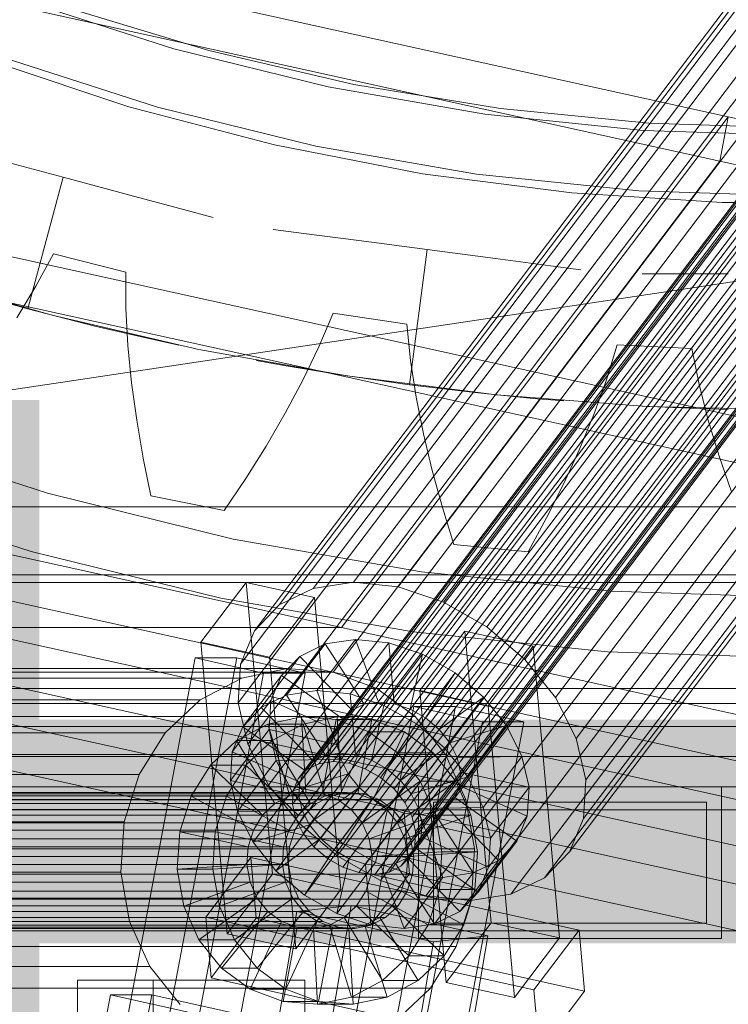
# Model space of a CAD drawing. Header units: millimetres. Extents: x -4738 to 65662, y -68080 to 6847.
# Tile 886 of 1056: x 24347 to 24441, y 1254 to 1384. Entities that reach past the tile are written whole.
import ezdxf

# ---------------------------------------------------------------- set-up
doc = ezdxf.new("R2010")
doc.units = ezdxf.units.MM
for name, color, linetype, lineweight in [('COTAS_O', 1, 'Continuous', 0), ('COTAS_P', 1, 'Continuous', 0), ('lateral_briquetadora', 7, 'Continuous', 0), ('lateral_C05', 7, 'Continuous', 0), ('lateral_C10', 7, 'Continuous', 0)]:
    doc.layers.add(name, color=color, linetype=linetype, lineweight=lineweight)
doc.dimstyles.new('R19_100', dxfattribs={"dimtxt": 250, "dimasz": 150, "dimexe": 150, "dimexo": 80, "dimgap": 100, "dimtad": 1, "dimtih": 1, "dimtoh": 1, "dimdsep": 46, "dimcen": 0.09, "dimadec": 0, "dimazin": 0, "dimtfac": 1, "dimtdec": 4, "dimtofl": 0, "dimtmove": 0, "dimatfit": 3, "dimfxl": 1, "dimtolj": 1, "dimtzin": 0, "dimarcsym": 0})

# ---------------------------------------------------------------- blocks, each defined once
blk = doc.blocks.new('DIM_R30_4')
at = {"layer": 'COTAS_P'}
for p, q in [((15248.37, 1279.09), (24311.82, 4109.09)), ((24311.82, 4109.09), (24155.23, 4107.34)), ((24311.82, 4109.09), (24182.05, 4021.43)), ((24580.07, 3250), (24311.82, 4109.09)), ((15248.37, 1279.09), (15378.14, 1366.76)), ((15248.37, 1279.09), (15404.97, 1280.85)), ((15516.62, 420), (15248.37, 1279.09))]:
    blk.add_line(p, q, dxfattribs=at)
blk.add_text('9495 P', height=250, rotation=17.3406, dxfattribs=at).set_placement((19750.29, 2789.55))
blk = doc.blocks.new('DIM_R30_7')
at = {"layer": 'COTAS_P'}
for p, q in [((24250.07, 2141), (24400.07, 2186)), ((26750.07, 2141), (26600.07, 2186)), ((24250.07, 1241), (24250.07, 2141)), ((24250.07, 2141), (26750.07, 2141)), ((24250.07, 2141), (24400.07, 2096)), ((26750.07, 2141), (26600.07, 2096)), ((26750.07, 1241), (26750.07, 2141))]:
    blk.add_line(p, q, dxfattribs=at)
blk.add_text('2500 P', height=250, dxfattribs=at).set_placement((25500.07, 2241))
blk = doc.blocks.new('DIM_R30_8')
at = {"layer": 'COTAS_P'}
for p, q in [((24250.07, 1241), (24650.07, 1241)), ((24650.07, 1241), (24605.07, 1091)), ((24650.07, 0), (24650.07, 1241)), ((24650.07, 1241), (24695.07, 1091)), ((24650.07, 0), (24605.07, 150)), ((24650.07, 0), (24695.07, 150)), ((24250.07, 0), (24650.07, 0))]:
    blk.add_line(p, q, dxfattribs=at)
blk.add_text('1241 P', height=250, rotation=90, dxfattribs=at).set_placement((24550.07, 620.5))
blk = doc.blocks.new('DIM_R30_27')
at = {"layer": 'COTAS_O'}
for p, q in [((23750.07, 2330), (24450.07, 2330)), ((24450.07, 2330), (24405.07, 2180)), ((24450.07, 0), (24450.07, 2330)), ((24450.07, 2330), (24495.07, 2180)), ((24450.07, 0), (24405.07, 150)), ((24450.07, 0), (24495.07, 150)), ((23750.07, 0), (24450.07, 0))]:
    blk.add_line(p, q, dxfattribs=at)
blk.add_text('2330 O', height=250, rotation=90, dxfattribs=at).set_placement((24350.07, 1165))

msp = doc.modelspace()

# ---------------------------------------------------------------- linework, layer by layer
at = {"layer": 'lateral_briquetadora'}
for p, q in [((25470.067, 1504), (24243.401, 1320)), ((24347.848, 1386.888), (24367.811, 1380.457)), ((24372.422, 1380.222), (24353.636, 1385.921)), ((24367.811, 1380.457), (24388.173, 1375.432)), ((24391.54, 1375.764), (24372.422, 1380.222)), ((24361.864, 1372.813), (24343.004, 1379.075)), ((24345.131, 1379.364), (24365.625, 1372.762)), ((24410.91, 1372.567), (24391.54, 1375.764)), ((24388.173, 1375.432), (24408.836, 1371.837)), ((24381.086, 1367.772), (24361.864, 1372.813)), ((24365.625, 1372.762), (24386.528, 1367.603)), ((24408.836, 1371.837), (24429.699, 1369.69)), ((24430.447, 1370.642), (24410.91, 1372.567)), ((24450.067, 1370), (24430.447, 1370.642)), ((24429.699, 1369.69), (24450.661, 1369.001)), ((24400.592, 1363.974), (24381.086, 1367.772)), ((24386.528, 1367.603), (24407.74, 1363.913)), ((24353.204, 1363.502), (24344.403, 1365.861)), ((24420.3, 1361.432), (24400.592, 1363.974)), ((24407.74, 1363.913), (24429.158, 1361.708)), ((24353.204, 1363.502), (24348.546, 1346.116)), ((24353.204, 1363.502), (24362.006, 1361.144)), ((24440.131, 1360.159), (24420.3, 1361.432)), ((24429.158, 1361.708), (24450.677, 1361.001)), ((24362.006, 1361.144), (24369.063, 1359.253)), ((24460.003, 1360.159), (24440.131, 1360.159)), ((24369.063, 1359.253), (24372.98, 1358.203)), ((24384.94, 1356.095), (24380.92, 1356.624)), ((24392.184, 1355.141), (24384.94, 1356.095)), ((24401.218, 1353.952), (24392.184, 1355.141)), ((24401.218, 1353.952), (24398.869, 1336.106)), ((24401.218, 1353.952), (24410.252, 1352.762)), ((24351.903, 1353.371), (24349.605, 1349.132)), ((24361.457, 1350.978), (24351.903, 1353.371)), ((24410.252, 1352.762), (24417.496, 1351.809)), ((24361.484, 1346.156), (24361.457, 1350.978)), ((24417.496, 1351.809), (24421.516, 1351.279)), ((24351.749, 1345.272), (24332.642, 1350.739)), ((24433.649, 1350.75), (24429.594, 1350.75)), ((24440.956, 1350.75), (24433.649, 1350.75)), ((24348.546, 1346.116), (24339.771, 1348.576)), ((24349.605, 1349.132), (24347.074, 1344.959)), ((24348.546, 1346.116), (24357.375, 1343.859)), ((24361.749, 1341.283), (24361.484, 1346.156)), ((24371.108, 1340.779), (24351.749, 1345.272)), ((24388.801, 1345.539), (24386.931, 1341.095)), ((24398.544, 1344.094), (24388.801, 1345.539)), ((24357.375, 1343.859), (24364.493, 1342.198)), ((24399.044, 1339.298), (24398.544, 1344.094)), ((24364.493, 1342.198), (24368.46, 1341.333)), ((24362.225, 1336.366), (24361.749, 1341.283)), ((24390.67, 1337.273), (24371.108, 1340.779)), ((24386.931, 1341.095), (24384.82, 1336.694)), ((24426.29, 1341.361), (24424.864, 1336.755)), ((24436.127, 1340.878), (24426.29, 1341.361)), ((24437.095, 1336.154), (24436.127, 1340.878)), ((24382.636, 1338.59), (24378.64, 1339.308)), ((24399.786, 1334.474), (24399.044, 1339.298)), ((24389.848, 1337.4), (24382.636, 1338.59)), ((24384.82, 1336.694), (24382.5, 1332.333)), ((24398.869, 1336.106), (24389.848, 1337.4)), ((24410.384, 1334.763), (24390.67, 1337.273)), ((24424.864, 1336.755), (24423.195, 1332.168)), ((24362.893, 1331.413), (24362.225, 1336.366)), ((24398.869, 1336.106), (24407.917, 1335.021)), ((24438.306, 1331.426), (24437.095, 1336.154)), ((24400.741, 1329.628), (24399.786, 1334.474)), ((24407.917, 1335.021), (24415.191, 1334.304)), ((24430.2, 1333.253), (24410.384, 1334.763)), ((24415.191, 1334.304), (24419.237, 1333.964)), ((24433.649, 1333.094), (24429.594, 1333.285)), ((24450.067, 1332.75), (24430.2, 1333.253)), ((24440.955, 1332.856), (24433.649, 1333.094)), ((24363.742, 1326.429), (24362.893, 1331.413)), ((24382.5, 1332.333), (24379.987, 1328.013)), ((24423.195, 1332.168), (24421.313, 1327.601)), ((24439.732, 1326.697), (24438.306, 1331.426)), ((24327.132, 1329.514), (24351.141, 1321.779)), ((24401.891, 1324.764), (24400.741, 1329.628)), ((24379.987, 1328.013), (24377.295, 1323.733)), ((24421.313, 1327.601), (24419.236, 1323.056)), ((24364.763, 1321.417), (24363.742, 1326.429)), ((24441.353, 1321.969), (24439.732, 1326.697)), ((24377.295, 1323.733), (24374.434, 1319.493)), ((24403.225, 1319.887), (24401.891, 1324.764)), ((24419.236, 1323.056), (24416.977, 1318.532)), ((24324.416, 1321.989), (24348.955, 1314.084)), ((24351.141, 1321.779), (24375.63, 1315.736)), ((24374.434, 1319.493), (24364.763, 1321.417)), ((23750.067, 1320), (25950.067, 1320)), ((23870.067, 1320), (25830.067, 1320)), ((23954.067, 1320), (25456.734, 1320)), ((25746.067, 1320), (24243.401, 1320)), ((24404.731, 1314.999), (24403.225, 1319.887)), ((24416.977, 1318.532), (24414.545, 1314.032)), ((24375.63, 1315.736), (24400.48, 1311.412)), ((24414.545, 1314.032), (24404.731, 1314.999)), ((24348.955, 1314.084), (24373.985, 1307.907)), ((24400.48, 1311.412), (24425.571, 1308.83)), ((24760.067, 1310), (24160.067, 1310)), ((24373.985, 1307.907), (24399.384, 1303.488)), ((24425.571, 1308.83), (24450.781, 1308.001)), ((24399.384, 1303.488), (24425.03, 1300.848)), ((24425.03, 1300.848), (24450.797, 1300.001)), ((24980.067, 1296), (24000.067, 1296)), ((23750.067, 1264), (25950.067, 1264)), ((24980.067, 1264), (24000.067, 1264)), ((24150.067, 1264), (25950.067, 1264))]:
    msp.add_line(p, q, dxfattribs=at)
at = {"layer": 'lateral_C05'}
for p, q in [((24310.067, 1311), (26690.067, 1311)), ((24250.067, 1294), (26750.067, 1294)), ((24310.067, 1294), (26690.067, 1294)), ((24250.067, 1291), (26750.067, 1291)), ((24300.067, 1291), (24899.317, 1291)), ((24310.067, 1291), (26690.067, 1291)), ((24300.067, 1287), (26700.067, 1287)), ((24300.067, 1287), (24899.317, 1287)), ((24300.067, 1283), (26700.067, 1283)), ((24310.067, 1283), (26690.067, 1283)), ((24400.067, 1263), (24400.067, 1283)), ((24400.067, 1283), (24440.067, 1283)), ((24440.067, 1263), (24440.067, 1283)), ((24402.067, 1281), (24402.067, 1265)), ((24402.067, 1281), (24438.067, 1281)), ((24438.067, 1281), (24438.067, 1265)), ((24310.067, 1280), (26690.067, 1280)), ((24402.067, 1265), (24438.067, 1265)), ((24400.067, 1263), (24440.067, 1263)), ((24355.067, 1257.5), (24355.067, 1197.5)), ((24355.067, 1257.5), (24365.067, 1257.5)), ((24365.067, 1189.5), (24365.067, 1257.5)), ((24365.067, 1257.5), (24385.067, 1257.5)), ((24365.067, 1197.5), (24365.067, 1257.5)), ((24385.067, 1189.5), (24385.067, 1257.5))]:
    msp.add_line(p, q, dxfattribs=at)
at = {"layer": 'lateral_C10'}
for p, q in [((23556.895, 1566.486), (24440.948, 1371.503)), ((24439.849, 1365.623), (23555.796, 1560.606)), ((24389.932, 1304.05), (23505.879, 1499.033)), ((23504.78, 1493.152), (24388.833, 1298.17)), ((24481.822, 1435.692), (24386.167, 1309.218)), ((24487.165, 1436.5), (24391.511, 1310.026)), ((24493.034, 1435.877), (24397.379, 1309.402)), ((24477.368, 1433.508), (24381.713, 1307.033)), ((24497.9, 1432.77), (24386.942, 1286.06)), ((24499.794, 1433.056), (24388.835, 1286.346)), ((24501.873, 1432.835), (24390.914, 1286.125)), ((24499.027, 1433.864), (24403.373, 1307.39)), ((24496.322, 1431.996), (24385.363, 1285.286)), ((24503.997, 1432.122), (24393.038, 1285.412)), ((24474.107, 1430.096), (24378.452, 1303.622)), ((24495.167, 1430.787), (24384.208, 1284.077)), ((24506.021, 1430.966), (24395.062, 1284.255)), ((24504.738, 1430.6), (24409.084, 1304.126)), ((24494.513, 1429.226), (24383.554, 1282.515)), ((24507.806, 1429.444), (24396.847, 1282.734)), ((24509.231, 1427.662), (24398.272, 1280.952)), ((24383.446, 1280.708), (24494.405, 1427.418)), ((24509.777, 1426.307), (24414.122, 1299.832)), ((24472.261, 1425.689), (24376.606, 1299.215)), ((24494.85, 1425.487), (24383.891, 1278.777)), ((24510.2, 1425.74), (24399.241, 1279.03)), ((24510.645, 1423.809), (24399.686, 1277.099)), ((24495.818, 1423.566), (24384.859, 1276.855)), ((24497.244, 1421.783), (24386.285, 1275.073)), ((24510.537, 1422.002), (24399.578, 1275.291)), ((24513.799, 1421.276), (24418.145, 1294.802)), ((24376.301, 1294.113), (24471.956, 1420.588)), ((24499.029, 1420.262), (24388.07, 1273.551)), ((24509.883, 1420.44), (24398.924, 1273.73)), ((24501.053, 1419.105), (24390.094, 1272.395)), ((24503.176, 1418.392), (24392.217, 1271.682)), ((24507.149, 1418.458), (24396.19, 1271.747)), ((24508.727, 1419.231), (24397.768, 1272.521)), ((24505.256, 1418.171), (24394.297, 1271.461)), ((24516.532, 1415.852), (24420.878, 1289.378)), ((24473.213, 1415.139), (24377.558, 1288.665)), ((24475.945, 1409.715), (24380.291, 1283.241)), ((24517.789, 1410.404), (24422.135, 1283.929)), ((24479.968, 1404.685), (24384.314, 1278.21)), ((24517.484, 1405.302), (24421.83, 1278.828)), ((24485.007, 1400.391), (24389.352, 1273.917)), ((24515.638, 1400.895), (24419.984, 1274.421)), ((24490.717, 1397.127), (24395.063, 1270.653)), ((24512.377, 1397.484), (24416.723, 1271.009)), ((24496.711, 1395.115), (24401.057, 1268.64)), ((24507.923, 1395.299), (24412.269, 1268.825)), ((24502.58, 1394.491), (24406.926, 1268.017)), ((25146.586, 1176.52), (24262.533, 1371.503)), ((24389.932, 1304.05), (24440.948, 1371.503)), ((24440.948, 1371.503), (24439.849, 1365.623)), ((24440.948, 1371.503), (25325.001, 1176.52)), ((24261.434, 1365.623), (25145.487, 1170.64)), ((24439.849, 1365.623), (24388.833, 1298.17)), ((25323.902, 1170.64), (24439.849, 1365.623)), ((24377.331, 1310), (24371.379, 1302.131)), ((24386.353, 1307.995), (24377.331, 1310)), ((24380.806, 1271.485), (24377.331, 1310)), ((24381.713, 1307.033), (24386.167, 1309.218)), ((24386.167, 1309.218), (24391.511, 1310.026)), ((24391.511, 1310.026), (24397.379, 1309.402)), ((24397.379, 1309.402), (24403.373, 1307.39)), ((24380.401, 1300.126), (24386.353, 1307.995)), ((24386.353, 1307.995), (24389.828, 1269.48)), ((24378.452, 1303.622), (24381.713, 1307.033)), ((24403.373, 1307.39), (24409.084, 1304.126)), ((25172.391, 1109.067), (24288.338, 1304.05)), ((25223.188, 1109.067), (24339.135, 1304.05)), ((24339.135, 1304.05), (24389.932, 1304.05)), ((25273.985, 1109.067), (24389.932, 1304.05)), ((24409.084, 1304.126), (24414.122, 1299.832)), ((24376.606, 1299.215), (24378.452, 1303.622)), ((24406.202, 1303.585), (24400.25, 1295.715)), ((24415.225, 1301.58), (24406.202, 1303.585)), ((24409.677, 1265.07), (24406.202, 1303.585)), ((24371.379, 1302.131), (24380.401, 1300.126)), ((24371.379, 1302.131), (24374.854, 1263.615)), ((24387.755, 1301.88), (24382.654, 1295.135)), ((24387.755, 1301.88), (24384.423, 1300.246)), ((24391.752, 1302.485), (24386.651, 1295.739)), ((24391.752, 1302.485), (24387.755, 1301.88)), ((24392.893, 1293.929), (24387.755, 1301.88)), ((24396.142, 1302.018), (24391.041, 1295.273)), ((24394.787, 1294.215), (24391.752, 1302.485)), ((24396.142, 1302.018), (24391.752, 1302.485)), ((24396.866, 1293.994), (24396.142, 1302.018)), ((24400.626, 1300.513), (24396.142, 1302.018)), ((24409.273, 1293.711), (24415.225, 1301.58)), ((24415.225, 1301.58), (24418.7, 1263.065)), ((24384.423, 1300.246), (24379.322, 1293.501)), ((24383.876, 1261.611), (24380.401, 1300.126)), ((24384.423, 1300.246), (24381.984, 1297.694)), ((24391.315, 1293.155), (24384.423, 1300.246)), ((24400.626, 1300.513), (24395.524, 1293.768)), ((24398.99, 1293.281), (24400.626, 1300.513)), ((24404.898, 1298.071), (24400.626, 1300.513)), ((24370.625, 1300.028), (24361.767, 1253.003)), ((24367.237, 1253.003), (24376.095, 1300.028)), ((24376.095, 1300.028), (24370.625, 1300.028)), ((24370.625, 1300.028), (24379.643, 1298.024)), ((24385.113, 1298.024), (24376.095, 1300.028)), ((24376.301, 1294.113), (24376.606, 1299.215)), ((24414.122, 1299.832), (24418.145, 1294.802)), ((24382.745, 1298.64), (24281.15, 1298.64)), ((24287.239, 1298.17), (25171.292, 1103.187)), ((24388.833, 1298.17), (24287.239, 1298.17)), ((24388.833, 1298.17), (24338.036, 1298.17)), ((24338.036, 1298.17), (25222.089, 1103.187)), ((24370.785, 1250.998), (24379.643, 1298.024)), ((24385.113, 1298.024), (24376.255, 1250.998)), ((24382.745, 1298.64), (24376.752, 1297.382)), ((24381.984, 1297.694), (24376.883, 1290.949)), ((24379.643, 1298.024), (24385.113, 1298.024)), ((24381.984, 1297.694), (24380.603, 1294.398)), ((24390.16, 1291.946), (24381.984, 1297.694)), ((24388.833, 1298.17), (24382.745, 1298.64)), ((24388.833, 1298.17), (25272.887, 1103.187)), ((24394.602, 1296.004), (24388.833, 1298.17)), ((24404.898, 1298.071), (24399.796, 1291.326)), ((24401.013, 1292.125), (24404.898, 1298.071)), ((24408.667, 1294.86), (24404.898, 1298.071)), ((24376.752, 1297.382), (24275.158, 1297.382)), ((24376.752, 1297.382), (24371.264, 1294.482)), ((24394.602, 1296.004), (24293.007, 1296.004)), ((24379.322, 1293.501), (24382.654, 1295.135)), ((24382.654, 1295.135), (24386.651, 1295.739)), ((24382.654, 1295.135), (24387.792, 1287.184)), ((24386.651, 1295.739), (24389.685, 1287.47)), ((24386.651, 1295.739), (24391.041, 1295.273)), ((24391.041, 1295.273), (24391.765, 1287.249)), ((24391.041, 1295.273), (24395.524, 1293.768)), ((24399.658, 1292.29), (24394.602, 1296.004)), ((24400.25, 1295.715), (24409.273, 1293.711)), ((24400.25, 1295.715), (24403.725, 1257.2)), ((24371.264, 1294.482), (24269.669, 1294.482)), ((24371.264, 1294.482), (24366.653, 1290.137)), ((24380.603, 1294.398), (24375.502, 1287.653)), ((24377.558, 1288.665), (24376.301, 1294.113)), ((24380.603, 1294.398), (24380.375, 1290.582)), ((24389.506, 1290.385), (24380.603, 1294.398)), ((24387.792, 1287.184), (24392.893, 1293.929)), ((24389.685, 1287.47), (24394.787, 1294.215)), ((24399.483, 1293.613), (24390.625, 1246.587)), ((24391.315, 1293.155), (24392.893, 1293.929)), ((24391.765, 1287.249), (24396.866, 1293.994)), ((24392.893, 1293.929), (24394.787, 1294.215)), ((24395.524, 1293.768), (24393.888, 1286.536)), ((24394.787, 1294.215), (24396.866, 1293.994)), ((24395.524, 1293.768), (24399.796, 1291.326)), ((24396.095, 1246.587), (24404.953, 1293.613)), ((24396.866, 1293.994), (24398.99, 1293.281)), ((24404.953, 1293.613), (24399.483, 1293.613)), ((24399.483, 1293.613), (24408.501, 1291.608)), ((24402.799, 1290.603), (24408.667, 1294.86)), ((24408.667, 1294.86), (24403.565, 1288.114)), ((24413.971, 1291.608), (24404.953, 1293.613)), ((24411.676, 1291.097), (24408.667, 1294.86)), ((24412.748, 1255.195), (24409.273, 1293.711)), ((24418.145, 1294.802), (24420.878, 1289.378)), ((24399.658, 1292.29), (24298.064, 1292.29)), ((24376.883, 1290.949), (24379.322, 1293.501)), ((24379.322, 1293.501), (24386.214, 1286.41)), ((24386.214, 1286.41), (24391.315, 1293.155)), ((24390.16, 1291.946), (24391.315, 1293.155)), ((24393.888, 1286.536), (24398.99, 1293.281)), ((24398.99, 1293.281), (24401.013, 1292.125)), ((24403.657, 1287.28), (24399.658, 1292.29)), ((24376.073, 1289.141), (24380.178, 1291.31)), ((24380.178, 1291.31), (24384.661, 1292.251)), ((24380.178, 1291.31), (24383.089, 1281.823)), ((24384.867, 1291.31), (24380.178, 1291.31)), ((24384.867, 1291.31), (24380.762, 1289.141)), ((24384.661, 1292.251), (24385.213, 1282.269)), ((24389.35, 1292.251), (24384.661, 1292.251)), ((24384.661, 1292.251), (24389.215, 1291.899)), ((24389.35, 1292.251), (24384.867, 1291.31)), ((24387.778, 1281.823), (24384.867, 1291.31)), ((24385.058, 1285.201), (24390.16, 1291.946)), ((24389.215, 1291.899), (24387.37, 1282.102)), ((24393.904, 1291.899), (24389.215, 1291.899)), ((24389.215, 1291.899), (24393.531, 1290.279)), ((24389.902, 1282.269), (24389.35, 1292.251)), ((24393.904, 1291.899), (24389.35, 1292.251)), ((24389.506, 1290.385), (24390.16, 1291.946)), ((24392.059, 1282.102), (24393.904, 1291.899)), ((24398.22, 1290.279), (24393.904, 1291.899)), ((24395.912, 1285.379), (24401.013, 1292.125)), ((24399.796, 1291.326), (24395.912, 1285.379)), ((24399.643, 1244.583), (24408.501, 1291.608)), ((24399.796, 1291.326), (24403.565, 1288.114)), ((24401.013, 1292.125), (24402.799, 1290.603)), ((24404.224, 1288.821), (24411.676, 1291.097)), ((24413.971, 1291.608), (24405.113, 1244.583)), ((24411.676, 1291.097), (24406.574, 1284.352)), ((24408.501, 1291.608), (24413.971, 1291.608)), ((24413.72, 1287.039), (24411.676, 1291.097)), ((24366.653, 1290.137), (24265.058, 1290.137)), ((24366.653, 1290.137), (24363.234, 1284.644)), ((24375.274, 1283.837), (24380.375, 1290.582)), ((24375.502, 1287.653), (24376.883, 1290.949)), ((24376.883, 1290.949), (24385.058, 1285.201)), ((24380.375, 1290.582), (24389.398, 1288.577)), ((24380.375, 1290.582), (24381.315, 1286.506)), ((24384.404, 1283.639), (24389.506, 1290.385)), ((24389.398, 1288.577), (24389.506, 1290.385)), ((24393.531, 1290.279), (24389.414, 1281.335)), ((24398.22, 1290.279), (24393.531, 1290.279)), ((24393.531, 1290.279), (24397.313, 1287.501)), ((24394.103, 1281.335), (24398.22, 1290.279)), ((24397.697, 1283.858), (24402.799, 1290.603)), ((24402.002, 1287.501), (24398.22, 1290.279)), ((24402.799, 1290.603), (24404.224, 1288.821)), ((24372.623, 1285.891), (24376.073, 1289.141)), ((24376.073, 1289.141), (24381.144, 1280.796)), ((24380.762, 1289.141), (24376.073, 1289.141)), ((24380.762, 1289.141), (24377.312, 1285.891)), ((24380.291, 1283.241), (24377.558, 1288.665)), ((24385.833, 1280.796), (24380.762, 1289.141)), ((24389.398, 1288.577), (24384.296, 1281.832)), ((24389.843, 1286.647), (24389.398, 1288.577)), ((24399.123, 1282.076), (24404.224, 1288.821)), ((24404.224, 1288.821), (24405.192, 1286.899)), ((24420.878, 1289.378), (24422.135, 1283.929)), ((24403.657, 1287.28), (24302.063, 1287.28)), ((24375.274, 1283.837), (24375.502, 1287.653)), ((24375.502, 1287.653), (24384.404, 1283.639)), ((24387.792, 1287.184), (24386.214, 1286.41)), ((24389.685, 1287.47), (24387.792, 1287.184)), ((24391.765, 1287.249), (24389.685, 1287.47)), ((24397.313, 1287.501), (24391.206, 1280.019)), ((24393.888, 1286.536), (24391.765, 1287.249)), ((24395.895, 1280.019), (24402.002, 1287.501)), ((24402.002, 1287.501), (24397.313, 1287.501)), ((24397.313, 1287.501), (24400.304, 1283.754)), ((24403.565, 1288.114), (24397.697, 1283.858)), ((24404.993, 1283.754), (24402.002, 1287.501)), ((24403.565, 1288.114), (24406.574, 1284.352)), ((24406.327, 1281.317), (24403.657, 1287.28)), ((24370.066, 1281.782), (24372.623, 1285.891)), ((24372.623, 1285.891), (24379.511, 1279.256)), ((24377.312, 1285.891), (24372.623, 1285.891)), ((24377.312, 1285.891), (24374.755, 1281.782)), ((24381.315, 1286.506), (24376.214, 1279.761)), ((24384.2, 1279.256), (24377.312, 1285.891)), ((24389.843, 1286.647), (24381.315, 1286.506)), ((24381.315, 1286.506), (24383.36, 1282.449)), ((24384.741, 1279.901), (24389.843, 1286.647)), ((24386.214, 1286.41), (24385.058, 1285.201)), ((24385.363, 1285.286), (24386.942, 1286.06)), ((24386.942, 1286.06), (24388.835, 1286.346)), ((24388.835, 1286.346), (24390.914, 1286.125)), ((24390.811, 1284.725), (24389.843, 1286.647)), ((24390.914, 1286.125), (24393.038, 1285.412)), ((24395.912, 1285.379), (24393.888, 1286.536)), ((24400.091, 1280.154), (24405.192, 1286.899)), ((24405.192, 1286.899), (24413.72, 1287.039)), ((24405.192, 1286.899), (24405.638, 1284.969)), ((24413.72, 1287.039), (24408.618, 1280.294)), ((24414.66, 1282.964), (24413.72, 1287.039)), ((24363.234, 1284.644), (24261.639, 1284.644)), ((24363.234, 1284.644), (24361.24, 1278.377)), ((24390.811, 1284.725), (24383.36, 1282.449)), ((24384.208, 1284.077), (24385.363, 1285.286)), ((24385.058, 1285.201), (24384.404, 1283.639)), ((24385.71, 1277.979), (24390.811, 1284.725)), ((24392.237, 1282.942), (24390.811, 1284.725)), ((24393.038, 1285.412), (24395.062, 1284.255)), ((24397.697, 1283.858), (24395.912, 1285.379)), ((24400.536, 1278.223), (24405.638, 1284.969)), ((24405.638, 1284.969), (24405.53, 1283.161)), ((24405.638, 1284.969), (24414.66, 1282.964)), ((24384.296, 1281.832), (24375.274, 1283.837)), ((24376.214, 1279.761), (24375.274, 1283.837)), ((24384.314, 1278.21), (24380.291, 1283.241)), ((24383.554, 1282.515), (24384.208, 1284.077)), ((24384.404, 1283.639), (24384.296, 1281.832)), ((24400.304, 1283.754), (24392.623, 1278.244)), ((24395.062, 1284.255), (24396.847, 1282.734)), ((24397.312, 1278.244), (24404.993, 1283.754)), ((24399.123, 1282.076), (24397.697, 1283.858)), ((24406.574, 1284.352), (24399.123, 1282.076)), ((24404.993, 1283.754), (24400.304, 1283.754)), ((24400.304, 1283.754), (24402.301, 1279.294)), ((24406.99, 1279.294), (24404.993, 1283.754)), ((24406.574, 1284.352), (24408.618, 1280.294)), ((24422.135, 1283.929), (24421.83, 1278.828)), ((24390.683, 1282.269), (24275.021, 1282.269)), ((24392.84, 1282.102), (24277.179, 1282.102)), ((24383.36, 1282.449), (24378.258, 1275.703)), ((24385.213, 1282.269), (24383.089, 1281.823)), ((24383.36, 1282.449), (24386.369, 1278.686)), ((24383.446, 1280.708), (24383.554, 1282.515)), ((24385.213, 1282.269), (24389.902, 1282.269)), ((24387.37, 1282.102), (24385.213, 1282.269)), ((24392.237, 1282.942), (24386.369, 1278.686)), ((24387.135, 1276.197), (24392.237, 1282.942)), ((24387.37, 1282.102), (24392.059, 1282.102)), ((24389.414, 1281.335), (24387.37, 1282.102)), ((24387.778, 1281.823), (24389.902, 1282.269)), ((24390.683, 1282.269), (24388.56, 1281.823)), ((24389.902, 1282.269), (24392.059, 1282.102)), ((24392.84, 1282.102), (24390.683, 1282.269)), ((24392.059, 1282.102), (24394.103, 1281.335)), ((24394.022, 1281.421), (24392.237, 1282.942)), ((24394.885, 1281.335), (24392.84, 1282.102)), ((24396.847, 1282.734), (24398.272, 1280.952)), ((24400.091, 1280.154), (24399.123, 1282.076)), ((24400.428, 1276.416), (24405.53, 1283.161)), ((24405.53, 1283.161), (24404.876, 1281.599)), ((24405.53, 1283.161), (24414.432, 1279.148)), ((24414.66, 1282.964), (24409.559, 1276.218)), ((24414.432, 1279.148), (24414.66, 1282.964)), ((24386.615, 1280.796), (24270.953, 1280.796)), ((24388.56, 1281.823), (24272.898, 1281.823)), ((24394.885, 1281.335), (24279.223, 1281.335)), ((24406.327, 1281.317), (24304.732, 1281.317)), ((24368.575, 1277.094), (24370.066, 1281.782)), ((24370.066, 1281.782), (24378.299, 1277.31)), ((24374.755, 1281.782), (24370.066, 1281.782)), ((24374.755, 1281.782), (24373.264, 1277.094)), ((24382.988, 1277.31), (24374.755, 1281.782)), ((24381.144, 1280.796), (24379.511, 1279.256)), ((24383.089, 1281.823), (24381.144, 1280.796)), ((24381.144, 1280.796), (24385.833, 1280.796)), ((24383.089, 1281.823), (24387.778, 1281.823)), ((24383.891, 1278.777), (24383.446, 1280.708)), ((24384.2, 1279.256), (24385.833, 1280.796)), ((24384.296, 1281.832), (24384.741, 1279.901)), ((24386.615, 1280.796), (24384.981, 1279.256)), ((24385.833, 1280.796), (24387.778, 1281.823)), ((24388.56, 1281.823), (24386.615, 1280.796)), ((24388.92, 1274.676), (24394.022, 1281.421)), ((24389.414, 1281.335), (24394.103, 1281.335)), ((24391.206, 1280.019), (24389.414, 1281.335)), ((24394.022, 1281.421), (24390.138, 1275.474)), ((24396.045, 1280.264), (24394.022, 1281.421)), ((24394.103, 1281.335), (24395.895, 1280.019)), ((24396.676, 1280.019), (24394.885, 1281.335)), ((24398.272, 1280.952), (24399.241, 1279.03)), ((24399.774, 1274.854), (24404.876, 1281.599)), ((24404.876, 1281.599), (24403.72, 1280.391)), ((24404.876, 1281.599), (24413.051, 1275.851)), ((24407.485, 1274.807), (24406.327, 1281.317)), ((24396.676, 1280.019), (24281.014, 1280.019)), ((24376.214, 1279.761), (24384.741, 1279.901)), ((24378.258, 1275.703), (24376.214, 1279.761)), ((24384.741, 1279.901), (24385.71, 1277.979)), ((24390.944, 1273.519), (24396.045, 1280.264)), ((24391.206, 1280.019), (24395.895, 1280.019)), ((24392.623, 1278.244), (24391.206, 1280.019)), ((24393.068, 1272.806), (24398.169, 1279.551)), ((24402.301, 1279.294), (24393.568, 1276.131)), ((24396.045, 1280.264), (24394.41, 1273.033)), ((24395.147, 1272.585), (24400.249, 1279.33)), ((24395.895, 1280.019), (24397.312, 1278.244)), ((24398.169, 1279.551), (24396.045, 1280.264)), ((24398.093, 1278.244), (24396.676, 1280.019)), ((24397.04, 1272.871), (24402.142, 1279.617)), ((24400.249, 1279.33), (24398.169, 1279.551)), ((24398.169, 1279.551), (24398.893, 1271.527)), ((24398.257, 1276.131), (24406.99, 1279.294)), ((24398.619, 1273.645), (24403.72, 1280.391)), ((24408.618, 1280.294), (24400.091, 1280.154)), ((24400.536, 1278.223), (24400.091, 1280.154)), ((24402.142, 1279.617), (24400.249, 1279.33)), ((24400.249, 1279.33), (24403.283, 1271.061)), ((24403.72, 1280.391), (24402.142, 1279.617)), ((24402.142, 1279.617), (24407.28, 1271.665)), ((24406.99, 1279.294), (24402.301, 1279.294)), ((24402.301, 1279.294), (24403.167, 1274.424)), ((24403.72, 1280.391), (24410.612, 1273.299)), ((24407.856, 1274.424), (24406.99, 1279.294)), ((24408.618, 1280.294), (24409.559, 1276.218)), ((24259.645, 1278.377), (24361.24, 1278.377)), ((24384.981, 1279.256), (24269.319, 1279.256)), ((24398.093, 1278.244), (24282.431, 1278.244)), ((24361.24, 1278.377), (24360.807, 1271.763)), ((24379.511, 1279.256), (24378.299, 1277.31)), ((24379.511, 1279.256), (24384.2, 1279.256)), ((24386.369, 1278.686), (24381.267, 1271.941)), ((24382.988, 1277.31), (24384.2, 1279.256)), ((24384.981, 1279.256), (24383.77, 1277.31)), ((24384.859, 1276.855), (24383.891, 1278.777)), ((24389.352, 1273.917), (24384.314, 1278.21)), ((24386.369, 1278.686), (24390.138, 1275.474)), ((24392.623, 1278.244), (24397.312, 1278.244)), ((24393.568, 1276.131), (24392.623, 1278.244)), ((24397.312, 1278.244), (24398.257, 1276.131)), ((24399.039, 1276.131), (24398.093, 1278.244)), ((24399.241, 1279.03), (24399.686, 1277.099)), ((24400.428, 1276.416), (24400.536, 1278.223)), ((24409.559, 1276.218), (24400.536, 1278.223)), ((24414.432, 1279.148), (24409.33, 1272.402)), ((24413.051, 1275.851), (24414.432, 1279.148)), ((24421.83, 1278.828), (24419.984, 1274.421)), ((24383.77, 1277.31), (24268.108, 1277.31)), ((24368.251, 1272.147), (24368.575, 1277.094)), ((24377.593, 1275.089), (24368.575, 1277.094)), ((24368.575, 1277.094), (24373.264, 1277.094)), ((24373.264, 1277.094), (24372.94, 1272.147)), ((24373.264, 1277.094), (24382.282, 1275.089)), ((24378.299, 1277.31), (24377.593, 1275.089)), ((24378.258, 1275.703), (24385.71, 1277.979)), ((24378.299, 1277.31), (24382.988, 1277.31)), ((24382.282, 1275.089), (24382.988, 1277.31)), ((24383.77, 1277.31), (24383.063, 1275.089)), ((24386.285, 1275.073), (24384.859, 1276.855)), ((24385.71, 1277.979), (24387.135, 1276.197)), ((24399.686, 1277.099), (24399.578, 1275.291)), ((24399.039, 1276.131), (24283.377, 1276.131)), ((24381.267, 1271.941), (24378.258, 1275.703)), ((24381.267, 1271.941), (24387.135, 1276.197)), ((24390.138, 1275.474), (24385.036, 1268.729)), ((24387.135, 1276.197), (24388.92, 1274.676)), ((24390.138, 1275.474), (24394.41, 1273.033)), ((24393.568, 1276.131), (24398.257, 1276.131)), ((24393.979, 1273.824), (24393.568, 1276.131)), ((24398.257, 1276.131), (24398.668, 1273.824)), ((24399.449, 1273.824), (24399.039, 1276.131)), ((24399.774, 1274.854), (24400.428, 1276.416)), ((24409.33, 1272.402), (24400.428, 1276.416)), ((24413.051, 1275.851), (24407.95, 1269.106)), ((24409.559, 1276.218), (24409.33, 1272.402)), ((24410.612, 1273.299), (24413.051, 1275.851)), ((24267.402, 1275.089), (24383.063, 1275.089)), ((24407.485, 1274.807), (24305.89, 1274.807)), ((24377.593, 1275.089), (24377.44, 1272.746)), ((24382.282, 1275.089), (24377.593, 1275.089)), ((24382.129, 1272.746), (24382.282, 1275.089)), ((24383.063, 1275.089), (24382.91, 1272.746)), ((24385.036, 1268.729), (24388.92, 1274.676)), ((24388.07, 1273.551), (24386.285, 1275.073)), ((24388.92, 1274.676), (24390.944, 1273.519)), ((24403.167, 1274.424), (24393.979, 1273.824)), ((24398.619, 1273.645), (24399.774, 1274.854)), ((24398.668, 1273.824), (24407.856, 1274.424)), ((24399.578, 1275.291), (24398.924, 1273.73)), ((24407.95, 1269.106), (24399.774, 1274.854)), ((24403.167, 1274.424), (24402.843, 1269.476)), ((24407.856, 1274.424), (24403.167, 1274.424)), ((24407.052, 1268.193), (24407.485, 1274.807)), ((24407.532, 1269.476), (24407.856, 1274.424)), ((24419.984, 1274.421), (24416.723, 1271.009)), ((24399.449, 1273.824), (24283.787, 1273.824)), ((24377.954, 1273.691), (24372.003, 1265.822)), ((24421.262, 1264.068), (24377.954, 1273.691)), ((24378.678, 1265.667), (24377.954, 1273.691)), ((24390.094, 1272.395), (24388.07, 1273.551)), ((24389.308, 1266.287), (24390.944, 1273.519)), ((24394.41, 1273.033), (24389.308, 1266.287)), ((24395.063, 1270.653), (24389.352, 1273.917)), ((24390.944, 1273.519), (24393.068, 1272.806)), ((24393.792, 1264.782), (24393.068, 1272.806)), ((24393.068, 1272.806), (24395.147, 1272.585)), ((24393.825, 1271.481), (24393.979, 1273.824)), ((24393.979, 1273.824), (24398.668, 1273.824)), ((24394.41, 1273.033), (24398.893, 1271.527)), ((24395.147, 1272.585), (24397.04, 1272.871)), ((24397.04, 1272.871), (24398.619, 1273.645)), ((24402.179, 1264.92), (24397.04, 1272.871)), ((24398.924, 1273.73), (24397.768, 1272.521)), ((24398.668, 1273.824), (24398.514, 1271.481)), ((24405.51, 1266.554), (24398.619, 1273.645)), ((24399.296, 1271.481), (24399.449, 1273.824)), ((24410.612, 1273.299), (24405.51, 1266.554)), ((24407.28, 1271.665), (24410.612, 1273.299)), ((24360.807, 1271.763), (24259.213, 1271.763)), ((24382.91, 1272.746), (24267.248, 1272.746)), ((24399.296, 1271.481), (24283.634, 1271.481)), ((24360.807, 1271.763), (24361.965, 1265.253)), ((24368.251, 1272.147), (24377.44, 1272.746)), ((24369.117, 1267.277), (24368.251, 1272.147)), ((24372.94, 1272.147), (24368.251, 1272.147)), ((24382.129, 1272.746), (24372.94, 1272.147)), ((24372.94, 1272.147), (24373.806, 1267.277)), ((24374.854, 1263.615), (24380.806, 1271.485)), ((24377.44, 1272.746), (24377.85, 1270.439)), ((24377.44, 1272.746), (24382.129, 1272.746)), ((24380.806, 1271.485), (24389.828, 1269.48)), ((24385.036, 1268.729), (24381.267, 1271.941)), ((24382.539, 1270.439), (24382.129, 1272.746)), ((24382.91, 1272.746), (24383.32, 1270.439)), ((24392.217, 1271.682), (24390.094, 1272.395)), ((24394.297, 1271.461), (24392.217, 1271.682)), ((24393.119, 1269.26), (24393.825, 1271.481)), ((24398.893, 1271.527), (24393.792, 1264.782)), ((24402.843, 1269.476), (24393.825, 1271.481)), ((24393.825, 1271.481), (24398.514, 1271.481)), ((24396.19, 1271.747), (24394.297, 1271.461)), ((24398.182, 1264.316), (24395.147, 1272.585)), ((24397.768, 1272.521), (24396.19, 1271.747)), ((24398.514, 1271.481), (24397.808, 1269.26)), ((24398.514, 1271.481), (24407.532, 1269.476)), ((24398.589, 1269.26), (24399.296, 1271.481)), ((24398.893, 1271.527), (24403.283, 1271.061)), ((24407.28, 1271.665), (24402.179, 1264.92)), ((24403.283, 1271.061), (24407.28, 1271.665)), ((24409.33, 1272.402), (24407.95, 1269.106)), ((24383.32, 1270.439), (24267.659, 1270.439)), ((24369.117, 1267.277), (24377.85, 1270.439)), ((24382.539, 1270.439), (24373.806, 1267.277)), ((24377.85, 1270.439), (24378.796, 1268.326)), ((24377.85, 1270.439), (24382.539, 1270.439)), ((24383.485, 1268.326), (24382.539, 1270.439)), ((24383.32, 1270.439), (24384.266, 1268.326)), ((24401.057, 1268.64), (24395.063, 1270.653)), ((24403.283, 1271.061), (24398.182, 1264.316)), ((24416.723, 1271.009), (24412.269, 1268.825)), ((24398.589, 1269.26), (24282.928, 1269.26)), ((24389.828, 1269.48), (24383.876, 1261.611)), ((24391.908, 1267.314), (24393.119, 1269.26)), ((24401.352, 1264.788), (24393.119, 1269.26)), ((24393.119, 1269.26), (24397.808, 1269.26)), ((24397.808, 1269.26), (24396.597, 1267.314)), ((24397.378, 1267.314), (24398.589, 1269.26)), ((24397.808, 1269.26), (24406.041, 1264.788)), ((24402.843, 1269.476), (24401.352, 1264.788)), ((24407.532, 1269.476), (24402.843, 1269.476)), ((24407.95, 1269.106), (24405.51, 1266.554)), ((24406.041, 1264.788), (24407.532, 1269.476)), ((24384.266, 1268.326), (24268.604, 1268.326)), ((24407.052, 1268.193), (24305.457, 1268.193)), ((24371.114, 1262.816), (24378.796, 1268.326)), ((24383.485, 1268.326), (24375.803, 1262.816)), ((24378.796, 1268.326), (24380.213, 1266.551)), ((24378.796, 1268.326), (24383.485, 1268.326)), ((24384.902, 1266.551), (24383.485, 1268.326)), ((24384.266, 1268.326), (24385.683, 1266.551)), ((24389.308, 1266.287), (24385.036, 1268.729)), ((24406.926, 1268.017), (24401.057, 1268.64)), ((24405.058, 1261.926), (24407.052, 1268.193)), ((24412.269, 1268.825), (24406.926, 1268.017)), ((24385.683, 1266.551), (24270.021, 1266.551)), ((24397.378, 1267.314), (24281.716, 1267.314)), ((24371.114, 1262.816), (24369.117, 1267.277)), ((24373.806, 1267.277), (24369.117, 1267.277)), ((24384.024, 1266.543), (24373.684, 1205.716)), ((24373.806, 1267.277), (24375.803, 1262.816)), ((24374.105, 1259.069), (24380.213, 1266.551)), ((24384.902, 1266.551), (24378.794, 1259.069)), ((24380.213, 1266.551), (24382.004, 1265.235)), ((24380.213, 1266.551), (24384.902, 1266.551)), ((24380.864, 1206.529), (24391.204, 1267.357)), ((24391.204, 1267.357), (24384.024, 1266.543)), ((24384.024, 1266.543), (24402.06, 1262.533)), ((24386.693, 1265.235), (24384.902, 1266.551)), ((24385.683, 1266.551), (24387.475, 1265.235)), ((24393.792, 1264.782), (24389.308, 1266.287)), ((24390.274, 1265.775), (24391.908, 1267.314)), ((24409.24, 1263.347), (24391.204, 1267.357)), ((24398.795, 1260.679), (24391.908, 1267.314)), ((24391.908, 1267.314), (24396.597, 1267.314)), ((24396.597, 1267.314), (24394.963, 1265.775)), ((24395.744, 1265.775), (24397.378, 1267.314)), ((24396.597, 1267.314), (24403.484, 1260.679)), ((24405.51, 1266.554), (24402.179, 1264.92)), ((24361.965, 1265.253), (24260.371, 1265.253)), ((24387.475, 1265.235), (24271.813, 1265.235)), ((24395.744, 1265.775), (24280.083, 1265.775)), ((24361.965, 1265.253), (24364.635, 1259.29)), ((24372.003, 1265.822), (24415.31, 1256.199)), ((24372.003, 1265.822), (24372.727, 1257.798)), ((24372.727, 1257.798), (24378.678, 1265.667)), ((24377.888, 1256.291), (24382.004, 1265.235)), ((24378.678, 1265.667), (24421.986, 1256.044)), ((24382.004, 1265.235), (24384.048, 1264.468)), ((24382.004, 1265.235), (24386.693, 1265.235)), ((24386.693, 1265.235), (24382.577, 1256.291)), ((24388.737, 1264.468), (24386.693, 1265.235)), ((24387.475, 1265.235), (24389.519, 1264.468)), ((24388.329, 1264.747), (24390.274, 1265.775)), ((24395.346, 1257.429), (24390.274, 1265.775)), ((24390.274, 1265.775), (24394.963, 1265.775)), ((24394.963, 1265.775), (24393.018, 1264.747)), ((24393.799, 1264.747), (24395.744, 1265.775)), ((24394.963, 1265.775), (24400.035, 1257.429)), ((24403.725, 1257.2), (24409.677, 1265.07)), ((24409.677, 1265.07), (24418.7, 1263.065)), ((24389.519, 1264.468), (24273.857, 1264.468)), ((24391.676, 1264.301), (24276.014, 1264.301)), ((24393.799, 1264.747), (24278.138, 1264.747)), ((24382.203, 1254.671), (24384.048, 1264.468)), ((24384.048, 1264.468), (24386.206, 1264.301)), ((24384.048, 1264.468), (24388.737, 1264.468)), ((24386.206, 1264.301), (24388.329, 1264.747)), ((24386.757, 1254.319), (24386.206, 1264.301)), ((24386.206, 1264.301), (24390.894, 1264.301)), ((24388.737, 1264.468), (24386.892, 1254.671)), ((24391.24, 1255.26), (24388.329, 1264.747)), ((24388.329, 1264.747), (24393.018, 1264.747)), ((24390.894, 1264.301), (24388.737, 1264.468)), ((24389.519, 1264.468), (24391.676, 1264.301)), ((24393.018, 1264.747), (24390.894, 1264.301)), ((24390.894, 1264.301), (24391.446, 1254.319)), ((24391.676, 1264.301), (24393.799, 1264.747)), ((24393.018, 1264.747), (24395.929, 1255.26)), ((24398.182, 1264.316), (24393.792, 1264.782)), ((24402.179, 1264.92), (24398.182, 1264.316)), ((24401.352, 1264.788), (24398.795, 1260.679)), ((24406.041, 1264.788), (24401.352, 1264.788)), ((24403.484, 1260.679), (24406.041, 1264.788)), ((24415.31, 1256.199), (24421.262, 1264.068)), ((24421.262, 1264.068), (24421.986, 1256.044)), ((24374.105, 1259.069), (24371.114, 1262.816)), ((24375.803, 1262.816), (24371.114, 1262.816)), ((24383.876, 1261.611), (24374.854, 1263.615)), ((24375.803, 1262.816), (24378.794, 1259.069)), ((24391.72, 1201.705), (24402.06, 1262.533)), ((24398.9, 1202.519), (24409.24, 1263.347)), ((24402.06, 1262.533), (24409.24, 1263.347)), ((24418.7, 1263.065), (24412.748, 1255.195)), ((24405.058, 1261.926), (24303.464, 1261.926)), ((24401.64, 1256.433), (24405.058, 1261.926)), ((24398.795, 1260.679), (24395.346, 1257.429)), ((24403.484, 1260.679), (24398.795, 1260.679)), ((24400.035, 1257.429), (24403.484, 1260.679)), ((24364.635, 1259.29), (24263.04, 1259.29)), ((24364.635, 1259.29), (24368.634, 1254.281)), ((24377.888, 1256.291), (24374.105, 1259.069)), ((24378.794, 1259.069), (24374.105, 1259.069)), ((24378.794, 1259.069), (24382.577, 1256.291)), ((24416.034, 1248.175), (24372.727, 1257.798)), ((24395.346, 1257.429), (24391.24, 1255.26)), ((24400.035, 1257.429), (24395.346, 1257.429)), ((24395.929, 1255.26), (24400.035, 1257.429)), ((24412.748, 1255.195), (24403.725, 1257.2)), ((24401.64, 1256.433), (24300.045, 1256.433)), ((24382.203, 1254.671), (24377.888, 1256.291)), ((24382.577, 1256.291), (24377.888, 1256.291)), ((24382.577, 1256.291), (24386.892, 1254.671)), ((24397.029, 1252.089), (24401.64, 1256.433)), ((24416.034, 1248.175), (24415.31, 1256.199)), ((24421.986, 1256.044), (24416.034, 1248.175)), ((24359.431, 1255.564), (24357.585, 1245.767)), ((24364.901, 1255.564), (24359.431, 1255.564)), ((24359.431, 1255.564), (24402.717, 1245.941)), ((24363.056, 1245.767), (24364.901, 1255.564)), ((24408.188, 1245.941), (24364.901, 1255.564)), ((24386.757, 1254.319), (24382.203, 1254.671)), ((24386.892, 1254.671), (24382.203, 1254.671)), ((24391.24, 1255.26), (24386.757, 1254.319)), ((24386.892, 1254.671), (24391.446, 1254.319)), ((24395.929, 1255.26), (24391.24, 1255.26)), ((24391.446, 1254.319), (24395.929, 1255.26)), ((24391.446, 1254.319), (24386.757, 1254.319))]:
    msp.add_line(p, q, dxfattribs=at)

# ---------------------------------------------------------------- dimensions: what is measured, and where the dimension line sits
at = {"layer": 'COTAS_O'}
dim = msp.add_aligned_dim(p1=(23750.067, 0), p2=(23750.067, 2330), distance=-700, text='<> O', dimstyle='R19_100', dxfattribs=at)
dim.commit()
dim.dimension.update_dxf_attribs({"geometry": 'DIM_R30_27', "text_midpoint": (24450.067, 1165)})
at = {"layer": 'COTAS_P'}
for p1, p2, distance, picture, middle in [((15516.618, 420), (24580.067, 3250), 900, 'DIM_R30_4', (19780.096, 2694.095)), ((24250.067, 1241), (26750.067, 1241), 900, 'DIM_R30_7', (25500.067, 2141)), ((24250.067, 0), (24250.067, 1241), -400, 'DIM_R30_8', (24650.067, 620.5))]:
    dim = msp.add_aligned_dim(p1=p1, p2=p2, distance=distance, text='<> P', dimstyle='R19_100', dxfattribs=at)
    dim.commit()
    dim.dimension.update_dxf_attribs({"geometry": picture, "text_midpoint": middle})

doc.saveas('drawing.dxf')
